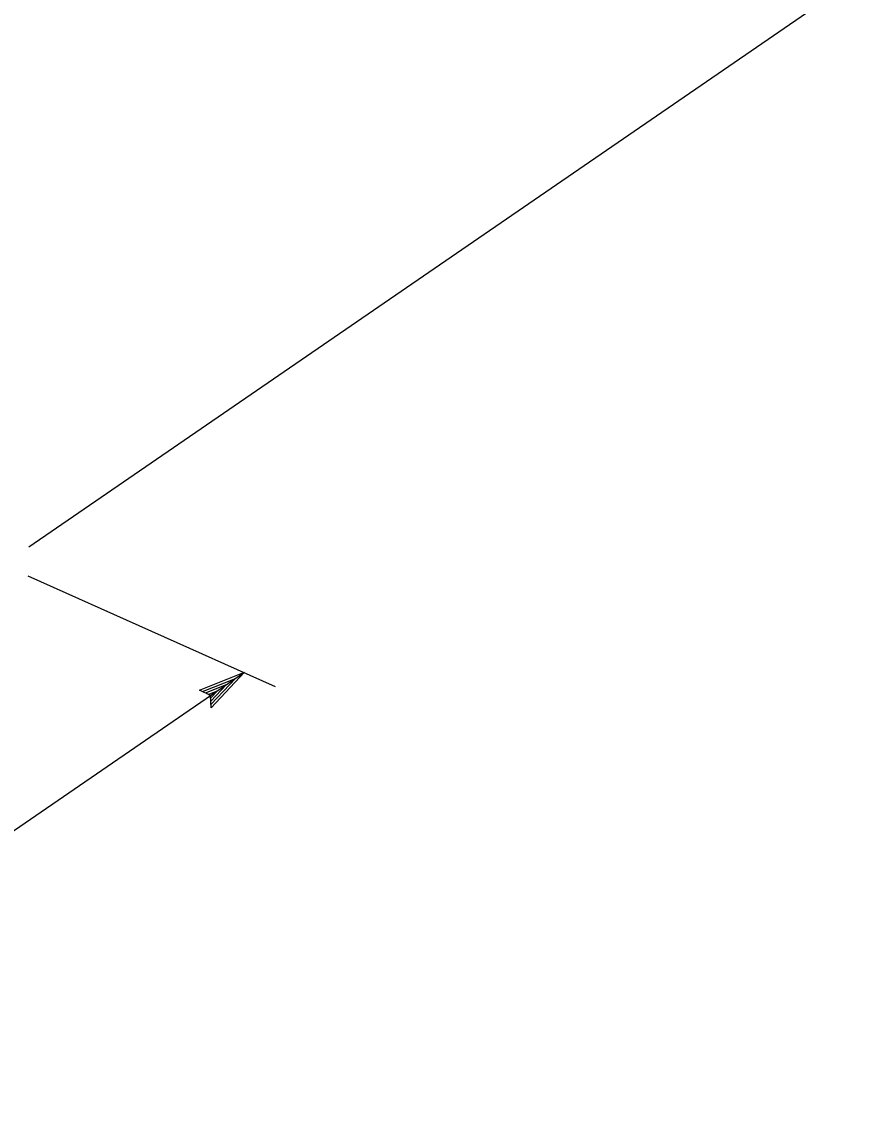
# Model space of a CAD drawing. Extents: x 6707406 to 6714471, y 1868570 to 1872341.
# Drawn here: x 6710858.1 to 6710959.4, y 1870266.2 to 1870399.2 of the extents above; entities that cross this region are included whole.
import ezdxf

# ---------------------------------------------------------------- set-up
doc = ezdxf.new("R2010")
doc.units = 0
doc.layers.add('56 Stg 3 Anno', color=7, linetype='Continuous')

msp = doc.modelspace()

# ---------------------------------------------------------------- linework, layer by layer
at = {"layer": '56 Stg 3 Anno'}
for p, q in [((6710858.92, 1870335.39), (6710959.36, 1870404.43)), ((6710858.8, 1870331.89), (6710888.87, 1870318.41)), ((6710806.49, 1870266.16), (6710885.13, 1870320.15)), ((6710879.65, 1870317.95), (6710885.13, 1870320.15)), ((6710880.01, 1870317.79), (6710884.03, 1870319.4)), ((6710884.03, 1870319.39), (6710881.09, 1870316.25)), ((6710885.13, 1870320.15), (6710881.1, 1870315.84)), ((6710885.13, 1870320.15), (6710885.13, 1870320.15)), ((6710881.01, 1870317.32), (6710879.65, 1870317.95)), ((6710879.65, 1870317.95), (6710879.65, 1870317.95)), ((6710880.39, 1870317.63), (6710882.94, 1870318.65)), ((6710880.72, 1870317.45), (6710881.84, 1870317.9)), ((6710881.84, 1870317.9), (6710881.03, 1870317.03)), ((6710882.94, 1870318.65), (6710881.04, 1870316.62)), ((6710881.1, 1870315.84), (6710881.01, 1870317.32)), ((6710881.1, 1870315.84), (6710881.1, 1870315.84))]:
    msp.add_line(p, q, dxfattribs=at)

doc.saveas('drawing.dxf')
